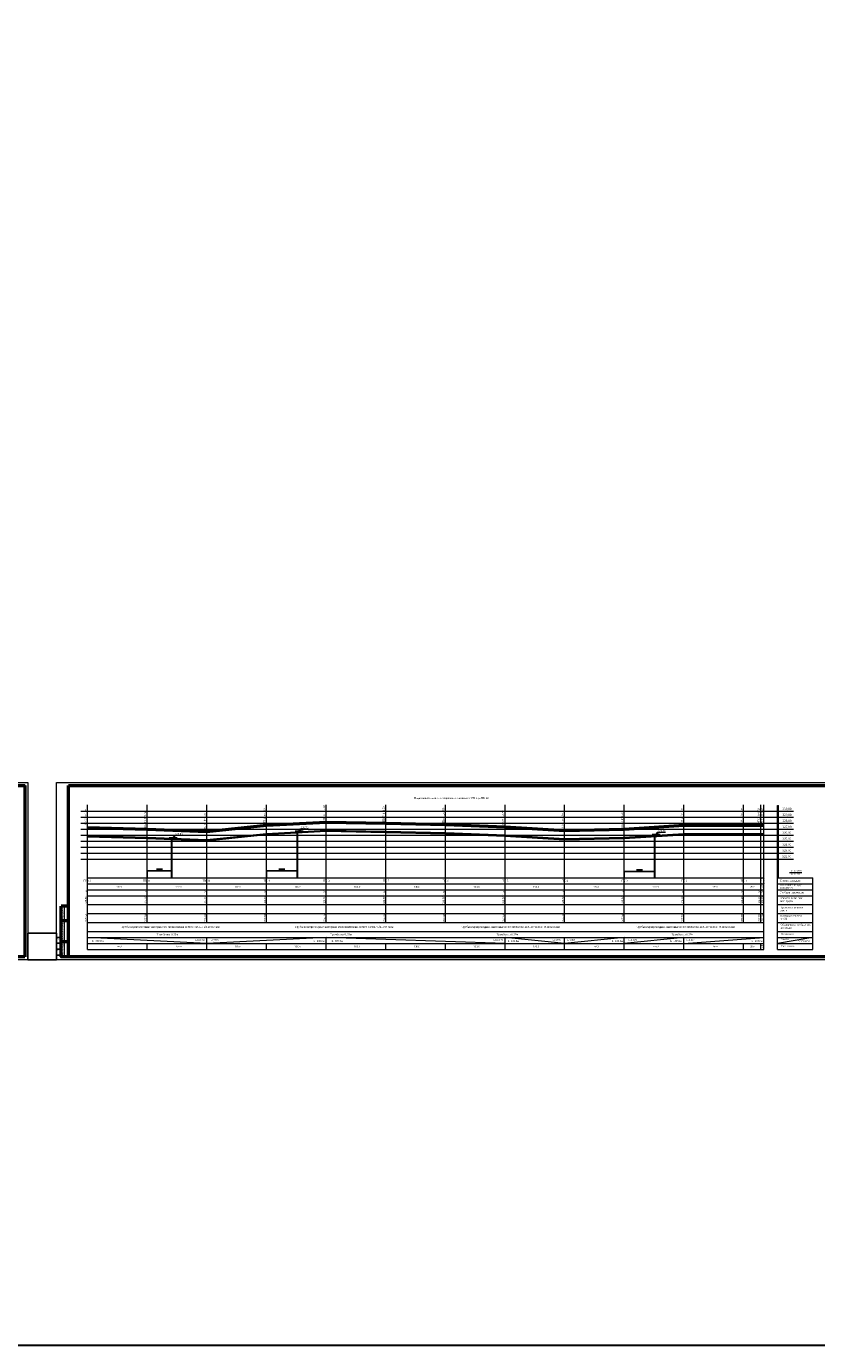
# Model space of a CAD drawing. Header units: metres. Extents: x 703769 to 722343, y 4313031 to 4317457.
# Tile 395 of 409: x 713979 to 715304, y 4313031 to 4315244. Entities that reach past the tile are written whole.
import ezdxf
from ezdxf.enums import TextEntityAlignment as Align

# ---------------------------------------------------------------- set-up
doc = ezdxf.new("R2010")
doc.units = ezdxf.units.M
doc.header["$LTSCALE"] = 0.5
doc.header["$PDMODE"] = 35
doc.header["$PDSIZE"] = 0.3
doc.layers.add('(013) Газ', color=30, linetype='ИК_Газопровод -------г--------')
doc.layers.add('(019) Связь', color=3, linetype='ИК_КАБ_СВЯЗИ')
for name, color, linetype, lineweight in [('0_Текст', 7, 'Continuous', 20), ('_0', 7, 'Continuous', 0), ('КАНАЛИЗ ТЕКСТ', 7, 'Continuous', 40), ('Слой размерная', 7, 'Continuous', 13)]:
    doc.layers.add(name, color=color, linetype=linetype, lineweight=lineweight)
doc.layers.add('CS_UNPLOTTED', color=171, linetype='Continuous', plot=False)
doc.styles.add('ISO_1.0', font='isocpeur.ttf')
doc.styles.get("Standard").update_dxf_attribs({"font": 'times.ttf'})
doc.styles.add('text Times 1-1', font='times.ttf', dxfattribs={"height": 3.3})
doc.styles.add('Times New Roman', font='times.ttf')
doc.linetypes.add('GAZ_VOZDUSH', pattern='A,1,-2,["~",Standard,S=3,R=0,X=-1.5,Y=-1.5],-1,10', length=14)
doc.linetypes.add('ИК_Газопровод -------г--------', pattern='A,9,-0.6,["Г",Standard,S=1.2,R=0,X=0,Y=-0.6],-1.2', length=10.8)
doc.linetypes.add('ИК_КАБ_СВЯЗИ', pattern='A,4,["o",Standard,S=0.5,R=0,X=0,Y=-0.125],4,-2', length=10)
doc.dimstyles.new('300', dxfattribs={"dimtxt": 2, "dimasz": 1.5, "dimexe": 0, "dimexo": 0, "dimgap": 1, "dimtad": 1, "dimzin": 0, "dimdsep": 46, "dimtxsty": 'Standard', "dimblk": 'OBLIQUE', "dimcen": 0, "dimclrd": 1, "dimclre": 1, "dimclrt": 1, "dimadec": 1, "dimazin": 0, "dimtfac": 1, "dimtofl": 0, "dimtmove": 0, "dimatfit": 3, "dimfxl": 3, "dimtfill": 2, "dimtfillclr": 7, "dimtolj": 1, "dimtzin": 0, "dimlwd": 25, "dimlwe": -1, "dimarcsym": 0})

# ---------------------------------------------------------------- blocks, each defined once
blk = doc.blocks.new('*U287')
at = {"lineweight": 9}
for p, q in [((-20, -5), (-20, 292)), ((-20, 292), (1451, 292)), ((1451, 292), (1451, -5)), ((1451, -5), (-20, -5))]:
    blk.add_line(p, q, dxfattribs=at)
at = {"lineweight": 50}
for p, q in [((0, 0), (0, 287)), ((0, 287), (1446, 287)), ((1446, 287), (1446, 0)), ((0, 85), (-12, 85)), ((-12, 0), (-12, 85)), ((0, 60), (-12, 60)), ((0, 25), (-12, 25)), ((0, 0), (-12, 0)), ((1446, 0), (0, 0))]:
    blk.add_line(p, q, dxfattribs=at)
at = {"lineweight": 20}
blk.add_line((-7, 85), (-7, 0), dxfattribs=at)
at = {"layer": 'CS_UNPLOTTED'}
for p, q in [((1447, 288), (1446, 287)), ((-12, 0), (-14, -1))]:
    blk.add_line(p, q, dxfattribs=at)
at = {"layer": 'CS_UNPLOTTED', "color": 1}
for p, q in [((-20, 32.5), (-15, 32.5)), ((-20, 22.5), (-15, 22.5)), ((-20, 12.5), (-15, 12.5)), ((-20, 2.5), (-15, 2.5))]:
    blk.add_line(p, q, dxfattribs=at)
for centre in [(-17.7, 27.5), (-17.7, 7.5)]:
    blk.add_arc(centre, 5.67, 298.0574, 61.9426, dxfattribs=at)
at = {"layer": '0_Текст', "char_height": 2.5, "attachment_point": 5, "rotation": 90, "style": 'ISO_1.0'}
for s, insert, width in [('{\\fISOCPEUR|b0|i1|c204|p34;\\Q1;Взам. инв. №}', (-9.5, 72.5), 25), ('{\\fISOCPEUR|b0|i1|c204|p34;\\Q1;Подпись и дата}', (-9.5, 42.5), 35), ('{\\fISOCPEUR|b0|i1|c204|p34;\\Q1;Инв. № подл.}', (-9.5, 12.5), 25)]:
    blk.add_mtext(s, dxfattribs=dict(at, insert=insert, width=width))
at = {"layer": 'CS_UNPLOTTED', "color": 1, "char_height": 0.8, "width": 5, "attachment_point": 2, "style": 'ISO_1.0'}
for s, insert in [('Основная надпись \\Pи штампы', (-17.5, 32.5)), ('Формат листа', (-17.5, 12.5))]:
    blk.add_mtext(s, dxfattribs=dict(at, insert=insert))
blk = doc.blocks.new('_Oblique')
at = {"color": 0, "linetype": 'ByBlock', "lineweight": -2}
blk.add_line((-0.5, -0.5), (0.5, 0.5), dxfattribs=at)
blk = doc.blocks.new('*D579')
at = {"color": 1, "transparency": 16777216}
for p, q in [((714981.6, 4313815.9), (714981.6, 4313826.5)), ((715032.6, 4313815.9), (715032.6, 4313826.5))]:
    blk.add_line(p, q, dxfattribs=at)
at = {"color": 1, "lineweight": 25, "transparency": 16777216}
blk.add_line((715032.6, 4313826.5), (714981.6, 4313826.5), dxfattribs=at)
at = {"layer": 'Defpoints', "color": 0, "lineweight": 40, "transparency": 16777216}
for p in [(714981.6, 4313826.5), (714981.6, 4313815.9), (715032.6, 4313815.9)]:
    blk.add_point(p, dxfattribs=at)
at = {"color": 1, "lineweight": 25, "transparency": 16777216, "xscale": 1.5, "yscale": 1.5, "zscale": 1.5}
for p, rotation in [((714981.6, 4313826.5), 180.0000041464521), ((715032.6, 4313826.5), 4.14645214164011e-06)]:
    blk.add_blockref('_Oblique', p, dxfattribs=dict(at, rotation=rotation))
at = {"color": 1, "lineweight": 40, "transparency": 16777216, "insert": (715007.1, 4313829), "char_height": 2, "attachment_point": 5, "rotation": 0, "bg_fill": 1, "box_fill_scale": 1.1, "bg_fill_color": 7, "bg_fill_true_color": 16777215, "bg_fill_transparency": 0}
blk.add_mtext('\\A1;{\\H1.5x;51.20}', dxfattribs=at)
blk = doc.blocks.new('*D580')
at = {"color": 1, "transparency": 16777216}
for p, q in [((714381.6, 4313817), (714381.6, 4313827.6)), ((714433.6, 4313817), (714433.6, 4313827.6))]:
    blk.add_line(p, q, dxfattribs=at)
at = {"color": 1, "lineweight": 25, "transparency": 16777216}
blk.add_line((714433.6, 4313827.6), (714381.6, 4313827.6), dxfattribs=at)
at = {"layer": 'Defpoints', "color": 0, "lineweight": 40, "transparency": 16777216}
for p in [(714381.6, 4313827.6), (714381.6, 4313817), (714433.6, 4313817)]:
    blk.add_point(p, dxfattribs=at)
at = {"color": 1, "lineweight": 25, "transparency": 16777216, "xscale": 1.5, "yscale": 1.5, "zscale": 1.5}
for p, rotation in [((714381.6, 4313827.6), 179.9983356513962), ((714433.6, 4313827.6), 359.9983356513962)]:
    blk.add_blockref('_Oblique', p, dxfattribs=dict(at, rotation=rotation))
at = {"color": 1, "lineweight": 40, "transparency": 16777216, "insert": (714407.6, 4313830.1), "char_height": 2, "attachment_point": 5, "rotation": 359.9983, "bg_fill": 1, "box_fill_scale": 1.1, "bg_fill_color": 7, "bg_fill_true_color": 16777215, "bg_fill_transparency": 0}
blk.add_mtext('\\A1;{\\H1.5x;52.27}', dxfattribs=at)
blk = doc.blocks.new('*D584')
at = {"color": 1, "transparency": 16777216}
for p, q in [((714181.6, 4313817), (714181.6, 4313827.6)), ((714222.6, 4313817), (714222.6, 4313827.6))]:
    blk.add_line(p, q, dxfattribs=at)
at = {"color": 1, "lineweight": 25, "transparency": 16777216}
blk.add_line((714222.6, 4313827.6), (714181.6, 4313827.6), dxfattribs=at)
at = {"layer": 'Defpoints', "color": 0, "lineweight": 40, "transparency": 16777216}
for p in [(714181.6, 4313827.6), (714181.6, 4313817), (714222.6, 4313817)]:
    blk.add_point(p, dxfattribs=at)
at = {"color": 1, "lineweight": 25, "transparency": 16777216, "xscale": 1.5, "yscale": 1.5, "zscale": 1.5}
for p, rotation in [((714181.6, 4313827.6), 179.998442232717), ((714222.6, 4313827.6), 359.998442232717)]:
    blk.add_blockref('_Oblique', p, dxfattribs=dict(at, rotation=rotation))
at = {"color": 1, "lineweight": 40, "transparency": 16777216, "insert": (714202.1, 4313830.1), "char_height": 2, "attachment_point": 5, "rotation": 359.9984, "bg_fill": 1, "box_fill_scale": 1.1, "bg_fill_color": 7, "bg_fill_true_color": 16777215, "bg_fill_transparency": 0}
blk.add_mtext('\\A1;{\\H1.5x;40.65}', dxfattribs=at)

msp = doc.modelspace()

# ---------------------------------------------------------------- linework, layer by layer
at = {"layer": '(013) Газ', "linetype": 'GAZ_VOZDUSH', "lineweight": 30, "ltscale": 3}
for p, q in [((714222.629, 4313815.882), (714222.632, 4313883.741)), ((714433.629, 4313815.882), (714433.631, 4313894.741))]:
    msp.add_line(p, q, dxfattribs=at)
at = {"layer": '(019) Связь', "lineweight": 30, "ltscale": 3}
msp.add_line((715032.627, 4313815.882), (715032.629, 4313888.949), dxfattribs=at)
at = {"color": 1, "linetype": 'Continuous', "lineweight": 0}
for p, q in [((714070.358, 4313927.381), (715265.621, 4313927.381)), ((714070.357, 4313917.381), (715265.621, 4313917.381)), ((714070.357, 4313907.381), (715265.621, 4313907.381)), ((714070.356, 4313887.381), (715265.621, 4313887.381)), ((714070.357, 4313897.381), (715265.621, 4313897.381)), ((714070.355, 4313867.381), (715265.621, 4313867.381)), ((714070.355, 4313857.381), (715265.621, 4313857.381)), ((714070.356, 4313877.381), (715265.621, 4313877.381)), ((714070.355, 4313847.381), (715265.621, 4313847.381))]:
    msp.add_line(p, q, dxfattribs=at)
at = {"color": 5, "lineweight": 30}
msp.add_lwpolyline([(722343.195, 4313031.167), (703769.019, 4313031.167), (703769.019, 4317456.838), (722343.195, 4317456.838)], close=True, dxfattribs=at)
at = {"color": 1, "lineweight": 50}
msp.add_lwpolyline([(714081.632, 4313900.381), (714181.632, 4313897.381), (714281.631, 4313893.381), (714381.632, 4313903.881), (714481.632, 4313909.381), (714581.631, 4313907.381), (714681.63, 4313905.381), (714781.63, 4313901.381), (714881.629, 4313895.381), (714981.629, 4313897.381), (715081.629, 4313904.377), (715215.629, 4313904.372)], dxfattribs=at)
at = {"color": 7, "lineweight": 30}
for points in [[(714081.632, 4313886.381), (714181.632, 4313883.381), (714281.631, 4313879.381), (714381.632, 4313889.881), (714481.632, 4313895.381), (714581.631, 4313893.381), (714681.63, 4313891.381), (714781.63, 4313887.381), (714881.629, 4313881.381), (714981.629, 4313883.381), (715081.629, 4313889.377), (715215.629, 4313890.372)], [(714081.632, 4313885.381), (714181.632, 4313882.381), (714281.631, 4313878.381), (714381.632, 4313888.881), (714481.632, 4313894.381), (714581.631, 4313892.381), (714681.63, 4313890.381), (714781.63, 4313886.381), (714881.629, 4313880.381), (714981.629, 4313882.381), (715081.629, 4313888.377), (715215.629, 4313889.372)]]:
    msp.add_lwpolyline(points, dxfattribs=at)
msp.add_lwpolyline([(714029.43, 4313678.456), (713981.487, 4313678.456), (713981.487, 4313723.18), (714029.43, 4313723.18)], close=True)
at = {"layer": 'КАНАЛИЗ ТЕКСТ', "lineweight": 0}
for p, q in [((714081.625, 4313695.869), (714081.634, 4313938.102)), ((714181.626, 4313740.869), (714181.634, 4313938.102)), ((714281.626, 4313740.869), (714281.633, 4313938.105)), ((714381.626, 4313740.869), (714381.633, 4313938.102)), ((714481.626, 4313740.869), (714481.633, 4313938.102)), ((714581.625, 4313740.869), (714581.632, 4313938.109)), ((714681.625, 4313740.869), (714681.632, 4313938.105)), ((714781.625, 4313740.869), (714781.632, 4313938.102)), ((714881.624, 4313740.869), (714881.631, 4313938.102)), ((714981.624, 4313740.869), (714981.631, 4313938.102)), ((715081.624, 4313740.869), (715081.631, 4313938.102)), ((715181.624, 4313740.869), (715181.631, 4313938.098)), ((715210.624, 4313740.869), (715210.631, 4313938.097)), ((715215.622, 4313695.868), (715215.631, 4313938.097)), ((715238.389, 4313815.809), (715238.389, 4313937.318)), ((715238.389, 4313937.318), (715240.389, 4313937.318)), ((715238.389, 4313936.318), (715240.389, 4313936.318)), ((715238.389, 4313935.318), (715240.389, 4313935.318)), ((715238.389, 4313934.318), (715240.389, 4313934.318)), ((715238.389, 4313933.318), (715240.389, 4313933.318)), ((715238.389, 4313932.318), (715240.389, 4313932.318)), ((715238.389, 4313931.318), (715240.389, 4313931.318)), ((715238.389, 4313930.318), (715240.389, 4313930.318)), ((715238.389, 4313929.318), (715240.389, 4313929.318)), ((715238.389, 4313928.318), (715240.389, 4313928.318)), ((715238.389, 4313927.318), (715240.389, 4313927.318)), ((715238.389, 4313926.318), (715240.389, 4313926.318)), ((715238.389, 4313925.318), (715240.389, 4313925.318)), ((715238.389, 4313924.318), (715240.389, 4313924.318)), ((715238.389, 4313923.318), (715240.389, 4313923.318)), ((715240.389, 4313815.809), (715240.389, 4313937.318)), ((715238.389, 4313922.318), (715240.389, 4313922.318)), ((715238.389, 4313921.318), (715240.389, 4313921.318)), ((715238.389, 4313920.318), (715240.389, 4313920.318)), ((715238.389, 4313919.318), (715240.389, 4313919.318)), ((715238.389, 4313918.318), (715240.389, 4313918.318)), ((715238.389, 4313917.318), (715240.389, 4313917.318)), ((715238.389, 4313916.318), (715240.389, 4313916.318)), ((715238.389, 4313915.318), (715240.389, 4313915.318)), ((715238.389, 4313914.318), (715240.389, 4313914.318)), ((715238.389, 4313913.318), (715240.389, 4313913.318)), ((715238.389, 4313912.318), (715240.389, 4313912.318)), ((715238.389, 4313911.318), (715240.389, 4313911.318)), ((715238.389, 4313910.318), (715240.389, 4313910.318)), ((715238.389, 4313909.318), (715240.389, 4313909.318)), ((715238.389, 4313908.318), (715240.389, 4313908.318)), ((715238.389, 4313907.318), (715240.389, 4313907.318)), ((715238.389, 4313906.318), (715240.389, 4313906.318)), ((715238.389, 4313905.318), (715240.389, 4313905.318)), ((715238.389, 4313904.318), (715240.389, 4313904.318)), ((715238.389, 4313903.318), (715240.389, 4313903.318)), ((715238.389, 4313902.318), (715240.389, 4313902.318)), ((715238.389, 4313901.318), (715240.389, 4313901.318)), ((715238.389, 4313900.318), (715240.389, 4313900.318)), ((715238.389, 4313899.318), (715240.389, 4313899.318)), ((715238.389, 4313898.318), (715240.389, 4313898.318)), ((715238.389, 4313897.318), (715240.389, 4313897.318)), ((715238.389, 4313896.318), (715240.389, 4313896.318)), ((715238.389, 4313895.318), (715240.389, 4313895.318)), ((715238.389, 4313894.318), (715240.389, 4313894.318)), ((715238.389, 4313893.318), (715240.389, 4313893.318)), ((715238.389, 4313892.318), (715240.389, 4313892.318)), ((715238.389, 4313891.318), (715240.389, 4313891.318)), ((715238.389, 4313890.318), (715240.389, 4313890.318)), ((715238.389, 4313889.318), (715240.389, 4313889.318)), ((715238.389, 4313888.318), (715240.389, 4313888.318)), ((715238.389, 4313887.318), (715240.389, 4313887.318)), ((715238.389, 4313886.318), (715240.389, 4313886.318)), ((715238.389, 4313885.318), (715240.389, 4313885.318)), ((715238.389, 4313884.318), (715240.389, 4313884.318)), ((715238.389, 4313883.318), (715240.389, 4313883.318)), ((715238.389, 4313882.318), (715240.389, 4313882.318)), ((715238.389, 4313881.318), (715240.389, 4313881.318)), ((715238.389, 4313880.318), (715240.389, 4313880.318)), ((715238.389, 4313879.318), (715240.389, 4313879.318)), ((715238.389, 4313878.318), (715240.389, 4313878.318)), ((715238.389, 4313877.318), (715240.389, 4313877.318)), ((715238.389, 4313876.318), (715240.389, 4313876.318)), ((715238.389, 4313875.318), (715240.389, 4313875.318)), ((715238.389, 4313874.318), (715240.389, 4313874.318)), ((715238.389, 4313873.318), (715240.389, 4313873.318)), ((715238.389, 4313872.318), (715240.389, 4313872.318)), ((715238.389, 4313871.318), (715240.389, 4313871.318)), ((715238.389, 4313870.318), (715240.389, 4313870.318)), ((715238.389, 4313869.318), (715240.389, 4313869.318)), ((715238.389, 4313868.318), (715240.389, 4313868.318)), ((715238.389, 4313867.318), (715240.389, 4313867.318)), ((715238.389, 4313866.318), (715240.389, 4313866.318)), ((715238.389, 4313865.318), (715240.389, 4313865.318)), ((715238.389, 4313864.318), (715240.389, 4313864.318)), ((715238.389, 4313863.318), (715240.389, 4313863.318)), ((715238.389, 4313862.318), (715240.389, 4313862.318)), ((715238.389, 4313861.318), (715240.389, 4313861.318)), ((715238.389, 4313860.318), (715240.389, 4313860.318)), ((715238.389, 4313859.318), (715240.389, 4313859.318)), ((715238.389, 4313858.318), (715240.389, 4313858.318)), ((715238.389, 4313857.318), (715240.389, 4313857.318)), ((715238.389, 4313856.299), (715240.389, 4313856.299)), ((715238.389, 4313855.299), (715240.389, 4313855.299)), ((715238.389, 4313854.299), (715240.389, 4313854.299)), ((715238.389, 4313853.299), (715240.389, 4313853.299)), ((715238.389, 4313852.299), (715240.389, 4313852.299)), ((715238.389, 4313851.299), (715240.389, 4313851.299)), ((715238.389, 4313850.299), (715240.389, 4313850.299)), ((715238.389, 4313849.299), (715240.389, 4313849.299)), ((715238.389, 4313848.299), (715240.389, 4313848.299)), ((715238.389, 4313847.299), (715240.389, 4313847.299)), ((714081.63, 4313815.882), (715215.626, 4313815.882)), ((715238.401, 4313815.869), (715297.955, 4313815.869)), ((715238.401, 4313695.869), (715238.401, 4313815.869)), ((715258.507, 4313824.877), (715279.505, 4313824.877)), ((715297.955, 4313695.869), (715297.955, 4313815.869)), ((714081.629, 4313805.869), (715215.626, 4313805.869)), ((714081.629, 4313795.869), (715215.626, 4313795.869)), ((715238.401, 4313805.869), (715297.955, 4313805.869)), ((715238.401, 4313795.869), (715297.955, 4313795.869)), ((714081.628, 4313785.869), (715215.625, 4313785.869)), ((714081.628, 4313770.869), (715215.625, 4313770.869)), ((715238.401, 4313785.869), (715297.955, 4313785.869)), ((715238.401, 4313770.869), (715297.955, 4313770.869)), ((714081.627, 4313755.869), (715215.624, 4313755.869)), ((715238.401, 4313755.869), (715297.955, 4313755.869)), ((714081.626, 4313725.869), (715215.623, 4313725.869)), ((714081.627, 4313740.869), (715215.624, 4313740.869)), ((715238.401, 4313740.869), (715297.955, 4313740.869)), ((715238.401, 4313725.869), (715297.955, 4313725.869)), ((714081.626, 4313715.869), (715215.623, 4313715.869)), ((714081.626, 4313705.869), (715215.622, 4313705.869)), ((714181.625, 4313695.873), (714181.625, 4313705.869)), ((714281.625, 4313695.876), (714281.625, 4313715.869)), ((714381.624, 4313695.873), (714381.625, 4313705.869)), ((714481.624, 4313695.873), (714481.625, 4313715.869)), ((714581.624, 4313695.88), (714581.624, 4313705.869)), ((714681.623, 4313695.876), (714681.624, 4313705.869)), ((714781.623, 4313695.873), (714781.624, 4313715.869)), ((714881.623, 4313695.873), (714881.623, 4313715.869)), ((714981.622, 4313695.873), (714981.623, 4313715.869)), ((715081.622, 4313695.873), (715081.623, 4313715.869)), ((715179.772, 4313705.9), (715181.622, 4313705.892)), ((715181.622, 4313695.869), (715181.622, 4313705.869)), ((715210.622, 4313695.868), (715210.622, 4313705.869)), ((715238.401, 4313715.869), (715297.955, 4313715.869)), ((715238.401, 4313705.869), (715297.955, 4313705.869)), ((715297.955, 4313715.869), (715238.406, 4313705.869)), ((714081.625, 4313695.869), (715215.622, 4313695.869)), ((715238.401, 4313695.869), (715297.955, 4313695.869))]:
    msp.add_line(p, q, dxfattribs=at)
for points in [[(714218.685, 4313883.741), (714231.946, 4313883.741)], [(714226.747, 4313883.741), (714225.091, 4313885.396)], [(714226.747, 4313883.741), (714226.747, 4313887.221), (714240.905, 4313887.221)], [(714226.747, 4313883.741), (714228.402, 4313885.396)], [(714429.684, 4313894.741), (714442.946, 4313894.741)], [(714437.746, 4313894.741), (714436.091, 4313896.396)], [(714437.746, 4313894.741), (714437.746, 4313898.221), (714451.904, 4313898.221)], [(714437.746, 4313894.741), (714439.402, 4313896.396)], [(715028.682, 4313888.949), (715041.943, 4313888.949)], [(715036.744, 4313888.949), (715035.089, 4313890.604)], [(715036.744, 4313888.949), (715036.744, 4313892.429), (715050.902, 4313892.429)], [(715036.744, 4313888.949), (715038.4, 4313890.604)]]:
    msp.add_lwpolyline(points, dxfattribs=at)
at = {"layer": 'КАНАЛИЗ ТЕКСТ', "lineweight": 0, "flags": 128}
for points in [[(714281.625, 4313705.869), (714081.626, 4313715.869)], [(714481.625, 4313715.869), (714281.625, 4313705.869)], [(714781.624, 4313705.869), (714481.625, 4313715.869)], [(714881.623, 4313705.869), (714781.624, 4313715.869)], [(714981.623, 4313715.869), (714881.623, 4313705.869)], [(715081.623, 4313715.869), (714981.623, 4313705.869)], [(715081.622, 4313705.869), (715215.623, 4313715.869)]]:
    msp.add_lwpolyline(points, dxfattribs=at)

# ---------------------------------------------------------------- block references
at = {"layer": '_0', "color": 7, "lineweight": 30, "ltscale": 500}
for p in [(712530.487, 4313683.456), (714049.43, 4313683.456)]:
    msp.add_blockref('*U287', p, dxfattribs=at)

# ---------------------------------------------------------------- texts
at = {"style": 'text Times 1-1'}
for s, p in [('1.50', (714079.156, 4313790.923)), ('1.50', (714179.152, 4313790.92)), ('1.50', (714279.152, 4313790.923)), ('1.50', (714379.151, 4313790.923)), ('1.50', (714479.151, 4313790.92)), ('1.50', (714579.151, 4313790.916)), ('1.50', (714679.15, 4313790.912)), ('1.50', (714779.15, 4313790.909)), ('1.50', (714879.15, 4313790.905)), ('1.50', (714979.149, 4313790.923)), ('1.60', (715079.149, 4313790.92)), ('1.50', (715179.149, 4313790.923)), ('1.50', (715208.149, 4313790.922)), ('1.50', (715213.149, 4313790.922))]:
    msp.add_text(s, height=3, rotation=90, dxfattribs=at).set_placement(p, align=Align.MIDDLE)
for s, p in [('325.80', (714078.738, 4313778.359)), ('325.50', (714178.737, 4313778.356)), ('325.10', (714278.737, 4313778.373)), ('326.15', (714378.737, 4313778.369)), ('326.70', (714478.736, 4313778.365)), ('326.50', (714578.736, 4313778.362)), ('326.30', (714678.736, 4313778.358)), ('325.90', (714778.735, 4313778.355)), ('325.30', (714878.735, 4313778.373)), ('325.50', (714978.735, 4313778.369)), ('326.10', (715078.734, 4313778.365)), ('326.20', (715178.734, 4313778.362)), ('326.20', (715207.734, 4313778.361)), ('326.20', (715212.734, 4313778.373))]:
    msp.add_text(s, height=3, rotation=90, dxfattribs=at).set_placement(p, align=Align.MIDDLE_CENTER)
at = {"color": 1, "style": 'Times New Roman'}
for s, p in [('327.30', (714079.025, 4313748.421)), ('327.00', (714179.025, 4313748.425)), ('326.60', (714279.025, 4313748.421)), ('327.65', (714379.024, 4313748.425)), ('328.20', (714479.024, 4313748.421)), ('328.00', (714579.024, 4313748.421)), ('327.80', (714679.023, 4313748.421)), ('327.40', (714779.023, 4313748.421)), ('326.80', (714879.023, 4313748.425)), ('327.00', (714979.022, 4313748.421)), ('327.70', (715079.022, 4313748.33)), ('327.70', (715179.022, 4313748.327)), ('327.70', (715208.022, 4313748.326)), ('327.70', (715213.381, 4313748.325))]:
    msp.add_text(s, height=3, rotation=90, dxfattribs=at).set_placement(p, align=Align.MIDDLE_CENTER)
at = {"style": 'text Times 1-1'}
for s, p in [('i=0,0035', (714269.745, 4313711.637)), ('i=0,008', (714293.964, 4313711.637)), ('i=0,0026', (714770.046, 4313711.637)), ('i=0,006', (714867.38, 4313711.637)), ('i=0,002', (714892.301, 4313711.637)), ('i=0,006', (714995.878, 4313711.637)), ('i=0,001', (715093.071, 4313711.637))]:
    msp.add_text(s, height=3, dxfattribs=at).set_placement(p, align=Align.MIDDLE_CENTER)
at = {"linetype": 'Continuous', "lineweight": 20, "ltscale": 100, "insert": (714627.647, 4313951.187), "char_height": 3, "width": 158.97709, "attachment_point": 1, "style": 'Times New Roman'}
msp.add_mtext('\\pxi0.46573;Продольный профиль напорной канализации от УП-1 до ПК-12.', dxfattribs=at)
for s, insert, char_height, attachment_point, style in [('326.73', (714445.538, 4313900.389), 3, 5, 'text Times 1-1'), ('325.63', (714234.538, 4313889.389), 3, 5, 'text Times 1-1'), ('326.16', (715044.536, 4313894.598), 3, 5, 'text Times 1-1'), ('\\pxi-2.30744;{\\H1.2x;ПК-12}', (714087.156, 4313812.459), 2.5, 3, 'Times New Roman'), ('\\pxi-2.30744;{\\H1.2x;ПК-11}', (714187.156, 4313812.459), 2.5, 3, 'Times New Roman'), ('\\pxi-2.30744;{\\H1.2x;ПК-10}', (714287.155, 4313812.462), 2.5, 3, 'Times New Roman'), ('\\pxi-2.30744;{\\H1.2x;ПК-9}', (714387.155, 4313812.459), 2.5, 3, 'Times New Roman'), ('\\pxi-2.30744;{\\H1.2x;ПК-8}', (714487.155, 4313812.459), 2.5, 3, 'Times New Roman'), ('\\pxi-2.30744;{\\H1.2x;ПК-7}', (714587.155, 4313812.466), 2.5, 3, 'Times New Roman'), ('\\pxi-2.30744;{\\H1.2x;ПК-6}', (714687.154, 4313812.462), 2.5, 3, 'Times New Roman'), ('\\pxi-2.30744;{\\H1.2x;ПК-5}', (714787.154, 4313812.459), 2.5, 3, 'Times New Roman'), ('\\pxi-2.30744;{\\H1.2x;ПК-4}', (714887.154, 4313812.459), 2.5, 3, 'Times New Roman'), ('\\pxi-2.30744;{\\H1.2x;ПК-3}', (714987.153, 4313812.459), 2.5, 3, 'Times New Roman'), ('\\pxi-2.30744;{\\H1.2x;ПК-2}', (715087.153, 4313812.459), 2.5, 3, 'Times New Roman'), ('\\pxi-2.30744;{\\H1.2x;ПК-1}', (715187.153, 4313812.459), 2.5, 3, 'Times New Roman')]:
    msp.add_mtext(s, dxfattribs=dict(insert=insert, char_height=char_height, attachment_point=attachment_point, style=style))
at = {"char_height": 2.5, "attachment_point": 3, "rotation": 90, "style": 'Times New Roman'}
for s, insert in [('\\pxi-2.30744;{\\H1.2x;УП-2}', (715209.054, 4313815.753)), ('\\pxi-2.30744;{\\H1.2x;УП-1}', (715214.054, 4313815.753))]:
    msp.add_mtext(s, dxfattribs=dict(at, insert=insert))
at = {"char_height": 3, "attachment_point": 5}
for s, insert, width, style in [('100.0', (714133.759, 4313800.653), 7.62409, 'Times New Roman'), ('100.0', (714233.758, 4313800.653), 7.62409, 'Times New Roman'), ('100.0', (714333.758, 4313800.657), 7.62409, 'Times New Roman'), ('100.0', (714433.758, 4313800.653), 7.62409, 'Times New Roman'), ('100.0', (714533.757, 4313800.653), 7.62409, 'Times New Roman'), ('100.0', (714633.757, 4313800.66), 7.62409, 'Times New Roman'), ('100.0', (714733.757, 4313800.657), 7.62409, 'Times New Roman'), ('100.0', (714833.756, 4313800.653), 7.62409, 'Times New Roman'), ('100.0', (714933.756, 4313800.653), 7.62409, 'Times New Roman'), ('100.0', (715033.756, 4313800.653), 7.62409, 'Times New Roman'), ('100.0', (715133.755, 4313800.653), 7.62409, 'Times New Roman'), ('29.0', (715196.862, 4313800.653), 7.62409, 'Times New Roman'), ('L=200.0м', (714098.856, 4313709.826), 17.90671, 'text Times 1-1'), ('100.0', (714133.759, 4313700.653), 7.62409, 'Times New Roman'), ('100.0', (714233.758, 4313700.653), 7.62409, 'Times New Roman'), ('100.0', (714333.758, 4313700.657), 7.62409, 'Times New Roman'), ('100.0', (714433.758, 4313700.653), 7.62409, 'Times New Roman'), ('L=200.0м', (714469.83, 4313709.826), 17.90671, 'text Times 1-1'), ('L=300.0м', (714500.254, 4313709.826), 17.90671, 'text Times 1-1'), ('100.0', (714533.757, 4313700.653), 7.62409, 'Times New Roman'), ('100.0', (714633.757, 4313700.66), 7.62409, 'Times New Roman'), ('100.0', (714733.757, 4313700.657), 7.62409, 'Times New Roman'), ('L=100.0м', (714795.66, 4313709.826), 17.90671, 'text Times 1-1'), ('100.0', (714833.756, 4313700.653), 7.62409, 'Times New Roman'), ('100.0', (714933.756, 4313700.653), 7.62409, 'Times New Roman'), ('L=100.0м', (714970.09, 4313709.826), 17.90671, 'text Times 1-1'), ('100.0', (715033.756, 4313700.653), 7.62409, 'Times New Roman'), ('L=100.0м', (715068.247, 4313709.826), 17.90671, 'text Times 1-1'), ('100.0', (715133.755, 4313700.653), 7.62409, 'Times New Roman'), ('29.0', (715196.862, 4313700.653), 7.62409, 'Times New Roman'), ('L=134.0м', (715204.393, 4313709.826), 17.90671, 'text Times 1-1')]:
    msp.add_mtext(s, dxfattribs=dict(at, insert=insert, width=width, style=style))
at = {"char_height": 3, "width": 7.62409, "attachment_point": 5, "rotation": 90, "style": 'Times New Roman'}
for insert in [(715212.763, 4313800.588), (715212.763, 4313700.588)]:
    msp.add_mtext('5.0', dxfattribs=dict(at, insert=insert))
at = {"layer": 'КАНАЛИЗ ТЕКСТ', "lineweight": 0, "width": 60, "attachment_point": 1, "style": 'Times New Roman'}
for s, insert, char_height in [('\\P{\\H1.2x;  330,00}', (715244.211, 4313938.273), 3), ('\\P{\\H1.2x;329,00}', (715246.938, 4313928.273), 3), ('\\P{\\H1.2x;  328,00}', (715244.211, 4313918.273), 3), ('\\P{\\H1.2x;  327,00}', (715244.211, 4313908.273), 3), ('\\P{\\H1.2x;  325,00}', (715243.863, 4313888.273), 3), ('\\P{\\H1.2x;  326,00}', (715243.864, 4313898.273), 3), ('\\P{\\H1.2x;  324,00}', (715243.864, 4313878.273), 3), ('\\P{\\H1.2x;  323,00}', (715243.864, 4313868.273), 3), ('\\P{\\H1.2x;  322,00}', (715243.863, 4313858.273), 3), ('\\P{\\H1.2x;  \\fTimes New Roman|b0|i0|c204|p18;В  1:100}', (715258.41, 4313828.365), 2.5)]:
    msp.add_mtext(s, dxfattribs=dict(at, insert=insert, char_height=char_height))
at = {"layer": 'КАНАЛИЗ ТЕКСТ', "lineweight": 0}
for s, insert, char_height, width, attachment_point in [('\\P{\\H1.2x;  Г  1:1000}', (715258.685, 4313833.07), 2.5, 60, 1), ('\\pt2.5;{\\fTimes New Roman|b0|i0|c204|p18;\\H1.2x;Расстояние между\\Pколодцами}', (715243.017, 4313801.128), 2.5, 39.09205, 4), ('{\\fTimes New Roman|b0|i0|c204|p18;\\H1.2x;Номера колодцев}', (715243.056, 4313810.61), 2.5, 60, 4), ('{\\fTimes New Roman|b0|i0|c204|p18;\\H1.2x;Глубина  заложения}', (715243.184, 4313792.997), 2.5, 60, 1), ('\\P{\\fTimes New Roman|b0|i0|c204|p18;\\H1.2x;Отметки лотка или \\Pниза трубы}', (715242.907, 4313787.327), 2.5, 60, 1), ('{\\fTimes New Roman|b0|i0|c204|p18;\\H1.2x;Проектные отметки \\Pземли}', (715243.208, 4313763.688), 2.5, 37.40712, 4), ('{\\fTimes New Roman|b0|i0|c204|p18;\\H1.2x;Натурные отметки\\Pземли}', (715243.398, 4313749.632), 2.5, 60, 4), ('{\\fTimes New Roman|b0|i0|c204|p18;\\H1.2x;Обозначение трубы и тип изоляции }', (715243.866, 4313734.289), 2.5, 60, 4), ('\\P  {\\fTimes New Roman|b0|i0|c204|p18;\\H1.2x;Уклон}', (715242.81, 4313718.803), 2.5, 60, 1), ('{\\fTimes New Roman|b0|i0|c204|p18;\\PОснование}', (715244.795, 4313728.22), 3, 60, 1), ('\\P{\\fTimes New Roman|b0|i0|c204|p18;\\H1.2x;Расстояние}', (715245.166, 4313707.283), 2.5, 60, 1), ('\\P{\\fTimes New Roman|b0|i0|c204|p18;\\H1.2x;Расстояние}', (715271.119, 4313715.271), 2.5, 60, 1)]:
    msp.add_mtext(s, dxfattribs=dict(at, insert=insert, char_height=char_height, width=width, attachment_point=attachment_point))
at = {"layer": 'Слой размерная', "color": 0, "char_height": 3, "width": 29.51288, "attachment_point": 1, "rotation": 90}
for s, insert in [('ПК-12  h=1.50', (714076.619, 4313903.102)), ('ПК-11  h=1.50', (714176.619, 4313900.102)), ('ПК-9  h=1.50', (714376.618, 4313906.602)), ('ПК-8  h=1.50', (714476.618, 4313912.102)), ('ПК-7  h=1.50', (714576.618, 4313910.102)), ('ПК-6  h=1.50', (714676.617, 4313908.102)), ('ПК-5  h=1.50', (714776.617, 4313904.102)), ('ПК-3  h=1.50', (714976.616, 4313900.102)), ('ПК-2  h=1.60', (715076.616, 4313907.098)), ('ПК-1  h=1.50', (715176.616, 4313907.094)), ('УП-2  h=1.50', (715205.616, 4313907.093)), ('УП-1  h=1.50', (715210.616, 4313907.093)), ('ПК-10  h=1.50', (714276.618, 4313896.102)), ('ПК-4  h=1.50', (714876.616, 4313898.102))]:
    msp.add_mtext(s, dxfattribs=dict(at, insert=insert))
at = {"layer": 'Слой размерная', "color": 0, "char_height": 3.3, "attachment_point": 5, "style": 'Times New Roman'}
for s, insert, width in [('{\\C256;Трубы водопроводные напорные из полиэтилена ПЭ100 SDR17 %%C110x6.6мм}', (714220.669, 4313733.038), 265.86422), ('{\\C256;Трубы водопроводные напорные из полиэтилена ПЭ100 SDR17 %%C110x6.6мм}', (714511.793, 4313733.038), 265.86422), ('{\\C256;Трубы водопроводные напорные из полиэтилена ПЭ100 SDR17 %%C110x6.6мм}', (714791.053, 4313733.038), 265.86422), ('{\\C256;Трубы водопроводные напорные из полиэтилена ПЭ100 SDR17 %%C110x6.6мм}', (715084.531, 4313733.038), 265.86422), ('{\\fTimes New Roman|b0|i0|c204|p18;\\C256;Трамбовка 0,30м}', (714215.343, 4313720.468), 259.49154), ('{\\fTimes New Roman|b0|i0|c204|p18;\\C256;Трамбовка 0,30м}', (714506.466, 4313720.468), 259.49154), ('{\\fTimes New Roman|b0|i0|c204|p18;\\C256;Трамбовка 0,30м}', (714785.726, 4313720.468), 259.49154), ('{\\fTimes New Roman|b0|i0|c204|p18;\\C256;Трамбовка 0,30м}', (715079.205, 4313720.468), 259.49154)]:
    msp.add_mtext(s, dxfattribs=dict(at, insert=insert, width=width))

# ---------------------------------------------------------------- dimensions: what is measured, and where the dimension line sits
at = {"color": 1, "lineweight": 40}
for p1, p2, text, picture, middle in [((714222.629, 4313816.999), (714181.629, 4313817), '{\\H1.5x;40.65}', '*D584', (714202.13, 4313830.15)), ((714433.629, 4313816.991), (714381.629, 4313816.993), '{\\H1.5x;52.27}', '*D580', (714407.629, 4313830.142)), ((715032.627, 4313815.882), (714981.627, 4313815.882), '{\\H1.5x;51.20}', '*D579', (715007.127, 4313829.032))]:
    dim = msp.add_aligned_dim(p1=p1, p2=p2, distance=-10.62, text=text, dimstyle='300', dxfattribs=at)
    dim.commit()
    dim.dimension.update_dxf_attribs({"geometry": picture, "text_midpoint": middle})

doc.saveas('drawing.dxf')
